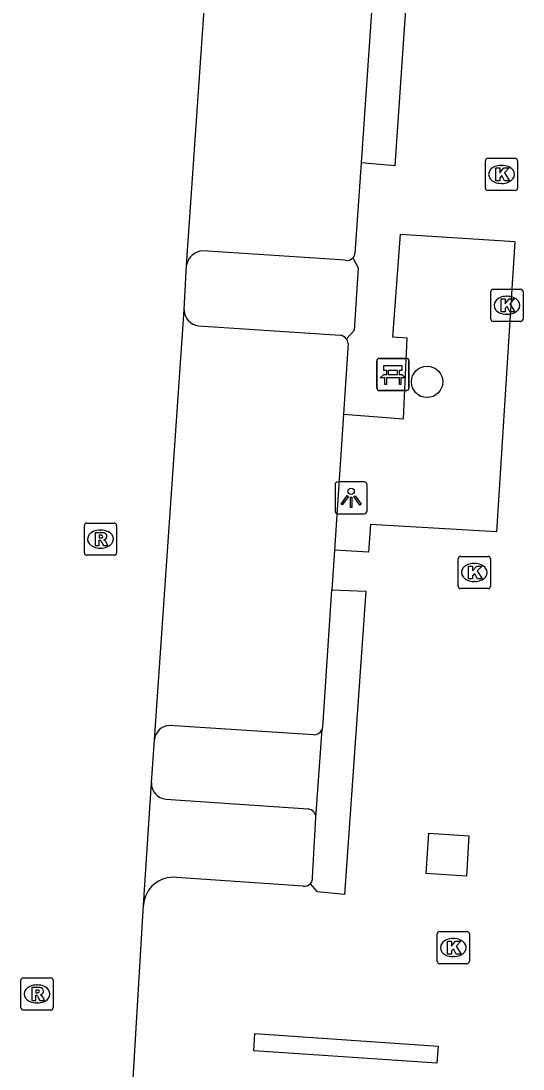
# Model space of a CAD drawing. Extents: x 161848 to 162726, y 385382 to 386521.
# Drawn here: x 162148.51 to 162164.11, y 385995.3 to 386027.85 of the extents above; entities that cross this region are included whole.
import ezdxf

# ---------------------------------------------------------------- set-up
doc = ezdxf.new("R2010")
doc.units = 0
for name, color, linetype in [('IMGEO_Bank', 7, 'Continuous'), ('IMGEO_Boom', 7, 'Continuous'), ('IMGEO_Groenvoorziening', 7, 'Continuous'), ('IMGEO_Kolk', 7, 'Continuous'), ('IMGEO_Lage_trafo', 7, 'Continuous'), ('IMGEO_Lichtpunt', 7, 'Continuous'), ('IMGEO_Muur', 7, 'Continuous'), ('IMGEO_Parkeervlak_halfverhard', 7, 'Continuous'), ('IMGEO_Rijbaan_lokaal_open', 7, 'Continuous'), ('IMGEO_Rioolput', 7, 'Continuous'), ('IMGEO_Voetpad_open', 7, 'Continuous')]:
    doc.layers.add(name, color=color, linetype=linetype)

msp = doc.modelspace()

# ---------------------------------------------------------------- linework, layer by layer
at = {"layer": 'IMGEO_Bank'}
for p, q in [((162159.564, 386016.449), (162159.564, 386017.29)), ((162159.564, 386017.29), (162159.564, 386016.449)), ((162159.639, 386017.374), (162160.48, 386017.374)), ((162160.48, 386017.374), (162159.639, 386017.374)), ((162160.564, 386017.299), (162160.564, 386016.458)), ((162160.564, 386016.458), (162160.564, 386017.299)), ((162159.873, 386016.88), (162159.873, 386016.986)), ((162159.917, 386016.986), (162159.917, 386016.88)), ((162160.205, 386016.992), (162159.923, 386016.992)), ((162160.211, 386016.88), (162160.211, 386016.986)), ((162160.255, 386016.986), (162160.255, 386016.88)), ((162160.261, 386016.772), (162159.868, 386016.772)), ((162159.923, 386016.874), (162160.205, 386016.874)), ((162160.489, 386016.374), (162159.648, 386016.374)), ((162159.648, 386016.374), (162160.489, 386016.374))]:
    msp.add_line(p, q, dxfattribs=at)
for points in [[(162159.867, 386016.992), (162159.781, 386016.992), (162159.781, 386017.153), (162160.344, 386017.153), (162160.344, 386016.992), (162160.261, 386016.992)], [(162159.811, 386016.772), (162159.669, 386016.772), (162159.781, 386016.874), (162159.867, 386016.874)], [(162159.861, 386016.765), (162159.861, 386016.558), (162159.818, 386016.558), (162159.818, 386016.765)], [(162160.261, 386016.874), (162160.344, 386016.874), (162160.456, 386016.772), (162160.317, 386016.772)], [(162160.311, 386016.765), (162160.311, 386016.558), (162160.267, 386016.558), (162160.267, 386016.765)]]:
    msp.add_lwpolyline(points, dxfattribs=at)
for centre, radius, start, end in [((162159.642, 386017.296), 0.0779, 92.4484, 184.2845), ((162159.642, 386017.296), 0.0779, 92.4484, 184.2845), ((162160.486, 386017.296), 0.0779, 2.4484, 94.2845), ((162160.486, 386017.296), 0.0779, 2.4484, 94.2845), ((162159.866, 386016.985), 0.00671, 2.8957, 87.1043), ((162159.923, 386016.985), 0.00671, 92.8957, 177.1043), ((162160.205, 386016.985), 0.00671, 2.8957, 87.1043), ((162160.262, 386016.985), 0.00671, 92.8957, 177.1043), ((162159.811, 386016.765), 0.00671, 2.8957, 87.1043), ((162159.868, 386016.765), 0.00671, 92.8957, 177.1043), ((162159.866, 386016.881), 0.00671, 272.8957, 357.1043), ((162159.923, 386016.881), 0.00671, 182.8957, 267.1043), ((162160.205, 386016.881), 0.00671, 272.8957, 357.1043), ((162160.262, 386016.881), 0.00671, 182.8957, 267.1043), ((162160.26, 386016.765), 0.00671, 2.8957, 87.1043), ((162160.317, 386016.765), 0.00671, 92.8957, 177.1043), ((162159.642, 386016.452), 0.0779, 182.4484, 274.2845), ((162159.642, 386016.452), 0.0779, 182.4484, 274.2845), ((162160.486, 386016.452), 0.0779, 272.4484, 4.2845), ((162160.486, 386016.452), 0.0779, 272.4484, 4.2845)]:
    msp.add_arc(centre, radius, start, end, dxfattribs=at)
at = {"layer": 'IMGEO_Boom'}
msp.add_circle((162161.127, 386016.644), 0.489, dxfattribs=at)
at = {"layer": 'IMGEO_Groenvoorziening'}
msp.add_lwpolyline([(162157.675, 386003.108), (162157.866, 386005.843)], dxfattribs=at)
at = {"layer": 'IMGEO_Kolk'}
for p, q in [((162162.938, 386022.661), (162162.938, 386023.513)), ((162163.013, 386023.587), (162163.865, 386023.587)), ((162163.939, 386023.513), (162163.939, 386022.661)), ((162163.426, 386023.367), (162163.451, 386023.367)), ((162163.449, 386022.807), (162163.424, 386022.807)), ((162163.865, 386022.587), (162163.013, 386022.587)), ((162163.105, 386018.595), (162163.105, 386019.447)), ((162163.18, 386019.521), (162164.032, 386019.521)), ((162163.593, 386019.301), (162163.618, 386019.301)), ((162164.106, 386019.447), (162164.106, 386018.595)), ((162163.616, 386018.741), (162163.591, 386018.741)), ((162164.032, 386018.521), (162163.18, 386018.521)), ((162162.094, 386010.296), (162162.094, 386011.148)), ((162162.169, 386011.222), (162163.021, 386011.222)), ((162163.095, 386011.148), (162163.095, 386010.296)), ((162162.582, 386011.002), (162162.607, 386011.002)), ((162162.605, 386010.442), (162162.58, 386010.442)), ((162163.021, 386010.222), (162162.169, 386010.222)), ((162161.438, 385998.645), (162161.438, 385999.497)), ((162161.513, 385999.571), (162162.365, 385999.571)), ((162161.926, 385999.351), (162161.951, 385999.351)), ((162162.439, 385999.497), (162162.439, 385998.645)), ((162161.949, 385998.791), (162161.924, 385998.791)), ((162162.365, 385998.571), (162161.513, 385998.571))]:
    msp.add_line(p, q, dxfattribs=at)
for points in [[(162162.938, 386022.661), (162162.938, 386023.513)], [(162163.013, 386023.587), (162163.865, 386023.587)], [(162163.939, 386023.513), (162163.939, 386022.661)], [(162163.259, 386023.287), (162163.382, 386023.287), (162163.382, 386023.136), (162163.512, 386023.287), (162163.676, 386023.287), (162163.53, 386023.136), (162163.683, 386022.887), (162163.531, 386022.887), (162163.446, 386023.051), (162163.382, 386022.984), (162163.382, 386022.887), (162163.259, 386022.887), (162163.259, 386023.287)], [(162163.865, 386022.587), (162163.013, 386022.587)], [(162163.105, 386018.595), (162163.105, 386019.447)], [(162163.18, 386019.521), (162164.032, 386019.521)], [(162163.426, 386019.221), (162163.549, 386019.221), (162163.549, 386019.07), (162163.679, 386019.221), (162163.843, 386019.221), (162163.697, 386019.07), (162163.85, 386018.821), (162163.698, 386018.821), (162163.613, 386018.985), (162163.549, 386018.918), (162163.549, 386018.821), (162163.426, 386018.821), (162163.426, 386019.221)], [(162164.106, 386019.447), (162164.106, 386018.595)], [(162164.032, 386018.521), (162163.18, 386018.521)], [(162162.094, 386010.296), (162162.094, 386011.148)], [(162162.169, 386011.222), (162163.021, 386011.222)], [(162163.095, 386011.148), (162163.095, 386010.296)], [(162162.415, 386010.922), (162162.538, 386010.922), (162162.538, 386010.771), (162162.668, 386010.922), (162162.832, 386010.922), (162162.686, 386010.771), (162162.839, 386010.522), (162162.687, 386010.522), (162162.602, 386010.686), (162162.538, 386010.619), (162162.538, 386010.522), (162162.415, 386010.522), (162162.415, 386010.922)], [(162163.021, 386010.222), (162162.169, 386010.222)], [(162161.438, 385998.645), (162161.438, 385999.497)], [(162161.513, 385999.571), (162162.365, 385999.571)], [(162162.439, 385999.497), (162162.439, 385998.645)], [(162161.759, 385999.271), (162161.882, 385999.271), (162161.882, 385999.12), (162162.012, 385999.271), (162162.176, 385999.271), (162162.03, 385999.12), (162162.183, 385998.871), (162162.031, 385998.871), (162161.946, 385999.035), (162161.882, 385998.968), (162161.882, 385998.871), (162161.759, 385998.871), (162161.759, 385999.271)], [(162162.365, 385998.571), (162161.513, 385998.571)]]:
    msp.add_lwpolyline(points, dxfattribs=at)
for centre, start, end in [((162163.015, 386023.511), 91.552, 178.448), ((162163.015, 386023.511), 91.552, 178.448), ((162163.863, 386023.511), 1.552, 88.448), ((162163.863, 386023.511), 1.552, 88.448), ((162163.015, 386022.663), 181.552, 268.448), ((162163.015, 386022.663), 181.552, 268.448), ((162163.863, 386022.663), 271.552, 358.448), ((162163.863, 386022.663), 271.552, 358.448), ((162163.182, 386019.445), 91.552, 178.448), ((162163.182, 386019.445), 91.552, 178.448), ((162164.03, 386019.445), 1.552, 88.448), ((162164.03, 386019.445), 1.552, 88.448), ((162163.182, 386018.597), 181.552, 268.448), ((162163.182, 386018.597), 181.552, 268.448), ((162164.03, 386018.597), 271.552, 358.448), ((162164.03, 386018.597), 271.552, 358.448), ((162162.171, 386011.146), 91.552, 178.448), ((162162.171, 386011.146), 91.552, 178.448), ((162163.019, 386011.146), 1.552, 88.448), ((162163.019, 386011.146), 1.552, 88.448), ((162162.171, 386010.298), 181.552, 268.448), ((162162.171, 386010.298), 181.552, 268.448), ((162163.019, 386010.298), 271.552, 358.448), ((162163.019, 386010.298), 271.552, 358.448), ((162161.515, 385999.495), 91.552, 178.448), ((162161.515, 385999.495), 91.552, 178.448), ((162162.363, 385999.495), 1.552, 88.448), ((162162.363, 385999.495), 1.552, 88.448), ((162161.515, 385998.647), 181.552, 268.448), ((162161.515, 385998.647), 181.552, 268.448), ((162162.363, 385998.647), 271.552, 358.448), ((162162.363, 385998.647), 271.552, 358.448)]:
    msp.add_arc(centre, 0.0765, start, end, dxfattribs=at)
for centre, major_axis, ratio, start_param, end_param in [((162163.425, 386023.087), (-0.387, 0.002), 0.722429, 4.712389, 7.853982), ((162163.45, 386023.087), (-0.39, 0.002), 0.717154, 1.570796, 4.712389), ((162163.592, 386019.021), (-0.387, 0.002), 0.722429, 4.712389, 7.853982), ((162163.617, 386019.021), (-0.39, 0.002), 0.717154, 1.570796, 4.712389), ((162162.581, 386010.722), (-0.387, 0.002), 0.722429, 4.712389, 7.853982), ((162162.606, 386010.722), (-0.39, 0.002), 0.717154, 1.570796, 4.712389), ((162161.925, 385999.071), (-0.387, 0.002), 0.722429, 4.712389, 7.853982), ((162161.95, 385999.071), (-0.39, 0.002), 0.717154, 1.570796, 4.712389)]:
    msp.add_ellipse(centre, major_axis=major_axis, ratio=ratio, start_param=start_param, end_param=end_param, dxfattribs=at)
at = {"layer": 'IMGEO_Lage_trafo'}
msp.add_lwpolyline([(162162.346, 386001.294), (162161.098, 386001.373), (162161.177, 386002.621), (162162.424, 386002.542), (162162.346, 386001.294)], dxfattribs=at)
at = {"layer": 'IMGEO_Lichtpunt'}
for p, q in [((162158.267, 386013.445), (162158.267, 386012.638)), ((162158.267, 386013.445), (162158.267, 386012.638)), ((162159.169, 386013.54), (162158.361, 386013.54)), ((162159.169, 386013.54), (162158.361, 386013.54)), ((162159.263, 386012.638), (162159.263, 386013.445)), ((162159.263, 386012.638), (162159.263, 386013.445)), ((162158.361, 386012.544), (162159.169, 386012.544)), ((162158.361, 386012.544), (162159.169, 386012.544))]:
    msp.add_line(p, q, dxfattribs=at)
for points in [[(162158.641, 386013.109), (162158.68, 386013.081), (162158.492, 386012.819), (162158.454, 386012.846), (162158.641, 386013.109)], [(162158.743, 386013.061), (162158.79, 386013.061), (162158.79, 386012.739), (162158.743, 386012.739), (162158.743, 386013.061)], [(162158.853, 386013.081), (162158.891, 386013.108), (162159.078, 386012.846), (162159.039, 386012.818), (162158.853, 386013.081)]]:
    msp.add_lwpolyline(points, dxfattribs=at)
msp.add_circle((162158.766, 386013.243), 0.0994, dxfattribs=at)
for centre, start, end in [((162158.361, 386013.445), 90, 180), ((162158.361, 386013.445), 90, 180), ((162159.169, 386013.445), 0, 90), ((162159.169, 386013.445), 0, 90), ((162158.361, 386012.638), 180, 270), ((162158.361, 386012.638), 180, 270), ((162159.169, 386012.638), 270, 0), ((162159.169, 386012.638), 270, 360)]:
    msp.add_arc(centre, 0.0946, start, end, dxfattribs=at)
at = {"layer": 'IMGEO_Muur'}
msp.add_lwpolyline([(162161.427, 385995.481), (162155.743, 385995.869), (162155.771, 385996.401), (162161.475, 385996.012), (162161.427, 385995.481)], dxfattribs=at)
at = {"layer": 'IMGEO_Parkeervlak_halfverhard'}
for points in [[(162159.772, 386033.589), (162159.078, 386023.446)], [(162158.581, 386020.423), (162154.158, 386020.711)], [(162154.029, 386018.387), (162158.428, 386018.092)], [(162158.531, 386015.639), (162158.254, 386011.414)], [(162157.866, 386005.843), (162157.892, 386005.915), (162158.172, 386010.18)], [(162157.594, 386005.676), (162153.115, 386005.973)], [(162153.008, 386003.682), (162157.435, 386003.376)], [(162157.571, 386001.244), (162157.675, 386003.108)]]:
    msp.add_lwpolyline(points, dxfattribs=at)
for centre, radius, start, end in [((162154.179, 386020.182), 0.529, 92.272, 170.6963), ((162158.639, 386020.664), 0.248, 256.5136, 318.2212), ((162154.086, 386018.89), 0.507, 180.707, 263.4836), ((162158.391, 386017.809), 0.285, 37.3116, 82.5513), ((162153.16, 386005.469), 0.506, 95.0557, 174.0638), ((162157.596, 386005.977), 0.302, 269.5899, 333.5075), ((162153.05, 386004.165), 0.485, 177.6944, 265.0473), ((162157.402, 386003.105), 0.273, 0.7098, 82.9806), ((162157.317, 386001.232), 0.254, 316.0253, 2.7962)]:
    msp.add_arc(centre, radius, start, end, dxfattribs=at)
at = {"layer": 'IMGEO_Rijbaan_lokaal_open'}
for points in [[(162153.657, 386020.268), (162154.611, 386034.205)], [(162153.58, 386018.884), (162153.657, 386020.268)], [(162152.656, 386005.521), (162153.58, 386018.884)], [(162152.565, 386004.185), (162152.656, 386005.521)], [(162152.317, 386000.392), (162152.565, 386004.185)], [(162151.991, 385994.826), (162152.317, 386000.392)]]:
    msp.add_lwpolyline(points, dxfattribs=at)
at = {"layer": 'IMGEO_Rioolput'}
for p, q in [((162150.481, 386011.333), (162150.481, 386012.185)), ((162150.556, 386012.259), (162151.408, 386012.259)), ((162150.969, 386012.039), (162150.994, 386012.039)), ((162151.482, 386012.185), (162151.482, 386011.333)), ((162150.992, 386011.479), (162150.967, 386011.479)), ((162151.408, 386011.259), (162150.556, 386011.259)), ((162148.511, 385997.205), (162148.511, 385998.057)), ((162148.586, 385998.131), (162149.438, 385998.131)), ((162149.512, 385998.057), (162149.512, 385997.205)), ((162148.999, 385997.911), (162149.024, 385997.911)), ((162149.438, 385997.131), (162148.586, 385997.131)), ((162149.022, 385997.351), (162148.997, 385997.351))]:
    msp.add_line(p, q, dxfattribs=at)
for points in [[(162150.481, 386011.333), (162150.481, 386012.185)], [(162150.556, 386012.259), (162151.408, 386012.259)], [(162151.482, 386012.185), (162151.482, 386011.333)], [(162151.07, 386011.957), (162150.818, 386011.959), (162150.818, 386011.559)], [(162150.818, 386011.559), (162150.942, 386011.559), (162150.942, 386011.721), (162150.953, 386011.721)], [(162150.996, 386011.878), (162150.942, 386011.878), (162150.942, 386011.797)], [(162150.942, 386011.797), (162150.994, 386011.797)], [(162151, 386011.692), (162151.071, 386011.559), (162151.211, 386011.559), (162151.146, 386011.685)], [(162151.408, 386011.259), (162150.556, 386011.259)], [(162148.511, 385997.205), (162148.511, 385998.057)], [(162148.586, 385998.131), (162149.438, 385998.131)], [(162149.512, 385998.057), (162149.512, 385997.205)], [(162149.1, 385997.829), (162148.848, 385997.831), (162148.848, 385997.431)], [(162149.026, 385997.75), (162148.972, 385997.75), (162148.972, 385997.669)], [(162148.848, 385997.431), (162148.972, 385997.431), (162148.972, 385997.593), (162148.983, 385997.593)], [(162148.972, 385997.669), (162149.024, 385997.669)], [(162149.03, 385997.564), (162149.101, 385997.431), (162149.241, 385997.431), (162149.176, 385997.557)], [(162149.438, 385997.131), (162148.586, 385997.131)]]:
    msp.add_lwpolyline(points, dxfattribs=at)
for centre, radius, start, end in [((162150.558, 386012.183), 0.0765, 91.552, 178.448), ((162150.558, 386012.183), 0.0765, 91.552, 178.448), ((162151.406, 386012.183), 0.0765, 1.552, 88.448), ((162151.406, 386012.183), 0.0765, 1.552, 88.448), ((162150.952, 386011.668), 0.0533, 26.0293, 88.6989), ((162150.978, 386011.986), 0.19, 274.7715, 282.9687), ((162151.002, 386011.782), 0.0964, 77.0061, 93.1865), ((162151.016, 386011.839), 0.0378, 276.6634, 79.6772), ((162151.069, 386011.847), 0.109, 350.3612, 89.416), ((162151.067, 386011.847), 0.112, 277.5842, 350.9817), ((162151.051, 386011.632), 0.108, 29.5134, 73.7905), ((162150.558, 386011.335), 0.0765, 181.552, 268.448), ((162150.558, 386011.335), 0.0765, 181.552, 268.448), ((162151.406, 386011.335), 0.0765, 271.552, 358.448), ((162151.406, 386011.335), 0.0765, 271.552, 358.448), ((162148.588, 385998.055), 0.0765, 91.552, 178.448), ((162148.588, 385998.055), 0.0765, 91.552, 178.448), ((162149.436, 385998.055), 0.0765, 1.552, 88.448), ((162149.436, 385998.055), 0.0765, 1.552, 88.448), ((162149.032, 385997.654), 0.0964, 77.0061, 93.1865), ((162149.046, 385997.711), 0.0378, 276.6634, 79.6772), ((162149.099, 385997.719), 0.109, 350.3612, 89.416), ((162148.982, 385997.54), 0.0533, 26.0293, 88.6989), ((162149.008, 385997.858), 0.19, 274.7715, 282.9687), ((162149.097, 385997.719), 0.112, 277.5842, 350.9817), ((162149.081, 385997.504), 0.108, 29.5134, 73.7905), ((162148.588, 385997.207), 0.0765, 181.552, 268.448), ((162148.588, 385997.207), 0.0765, 181.552, 268.448), ((162149.436, 385997.207), 0.0765, 271.552, 358.448), ((162149.436, 385997.207), 0.0765, 271.552, 358.448)]:
    msp.add_arc(centre, radius, start, end, dxfattribs=at)
for centre, major_axis, ratio, start_param, end_param in [((162150.968, 386011.759), (-0.387, 0.002), 0.722429, 4.712389, 7.853982), ((162150.993, 386011.759), (-0.39, 0.002), 0.717154, 1.570796, 4.712389), ((162148.998, 385997.631), (-0.387, 0.002), 0.722429, 4.712389, 7.853982), ((162149.023, 385997.631), (-0.39, 0.002), 0.717154, 1.570796, 4.712389)]:
    msp.add_ellipse(centre, major_axis=major_axis, ratio=ratio, start_param=start_param, end_param=end_param, dxfattribs=at)
at = {"layer": 'IMGEO_Voetpad_open'}
for points in [[(162153.195, 386034.302), (162153.269, 386035.552), (162160.918, 386035.059), (162160.121, 386023.353), (162159.078, 386023.446)], [(162159.078, 386023.446), (162158.886, 386020.635)], [(162158.531, 386015.639), (162160.398, 386015.496), (162160.511, 386018.002), (162160.06, 386018.032), (162160.298, 386021.236), (162163.85, 386021.007), (162163.285, 386011.987), (162159.368, 386012.211), (162159.311, 386011.35), (162158.254, 386011.414)], [(162158.824, 386020.499), (162158.989, 386020.183), (162158.857, 386018.24), (162158.618, 386017.982)], [(162158.676, 386017.836), (162158.531, 386015.639)], [(162158.254, 386011.414), (162158.172, 386010.18)], [(162158.172, 386010.18), (162159.228, 386010.143), (162158.564, 386000.725), (162157.718, 386000.802), (162157.5, 386001.055)], [(162157.279, 386000.982), (162153.347, 386001.252)]]:
    msp.add_lwpolyline(points, dxfattribs=at)
for centre, radius, start, end in [((162158.65, 386020.66), 0.237, 317.124, 353.8612), ((162158.386, 386017.805), 0.292, 6.0511, 37.2808), ((162153.25, 386000.321), 0.936, 84.0497, 175.6708), ((162157.319, 386001.231), 0.252, 260.8209, 315.7377)]:
    msp.add_arc(centre, radius, start, end, dxfattribs=at)

doc.saveas('drawing.dxf')
